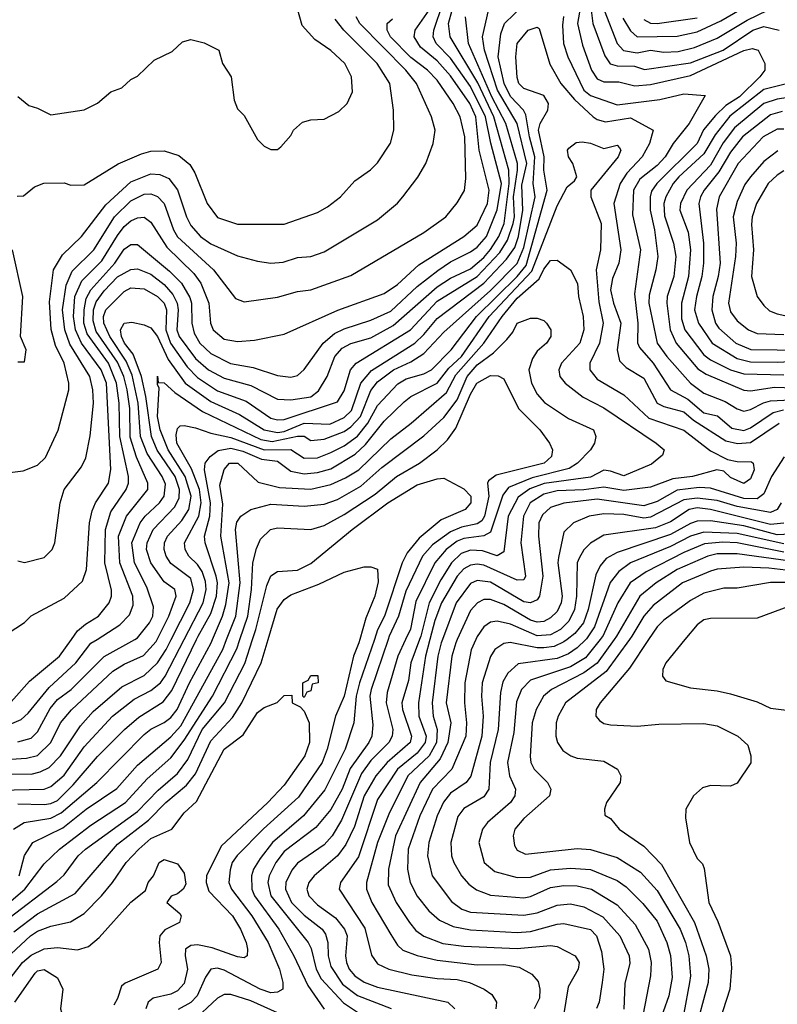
# Model space of a CAD drawing. Header units: inches. Extents: x 1793389 to 1900389, y 320802 to 470796.
# Tile 652 of 656: x 1853496 to 1855771, y 438904 to 441862. Entities that reach past the tile are written whole.
import ezdxf

# ---------------------------------------------------------------- set-up
doc = ezdxf.new("R2010")
doc.units = ezdxf.units.IN
doc.header["$MEASUREMENT"] = 0
doc.layers.add('B8453', color=7, linetype='Continuous')
doc.layers.add('B8454', color=7, linetype='Continuous')

msp = doc.modelspace()

# ---------------------------------------------------------------- linework, layer by layer
at = {"layer": 'B8453', "color": 2}
for points, elevation in [([(1853390, 439635.8), (1853516.3, 439643.7), (1853550, 439651.7), (1853589.7, 439690), (1853618.9, 439750), (1853651.6, 439788.4), (1853775.7, 439904.3), (1853810, 439925.7), (1853867.9, 439952.1), (1853905.9, 439994.1), (1853908.9, 440000)], 358), ([(1853393.7, 439150), (1853511.1, 439250), (1853570, 439326), (1853615.6, 439370), (1853710, 439442.6), (1853813.3, 439510), (1853878.7, 439581.3), (1853950, 439644.9), (1853990, 439697.4), (1854075.3, 439830), (1854147.7, 439972.3), (1854157, 440000)], 334), ([(1853433.1, 439546.9), (1853569.8, 439550.2), (1853590, 439558), (1853630, 439592), (1853690, 439677), (1853775.1, 439770), (1853839.6, 439820.4), (1853890, 439846.3), (1853918.9, 439870), (1853933.1, 439890), (1853990, 440000)], 350), ([(1853450, 439152.9), (1853607.5, 439272.5), (1853630, 439293), (1853671.8, 439350), (1853694, 439370), (1853850, 439483.6), (1853912.2, 439547.8), (1853970, 439597), (1854000.8, 439639.2), (1854044.1, 439730), (1854111.1, 439810), (1854172.1, 439927.9), (1854195.5, 440000)], 330), ([(1853450, 439596.5), (1853530, 439595.2), (1853557.8, 439602.2), (1853584.1, 439615.9), (1853618.9, 439650), (1853679, 439741), (1853716.8, 439783.2), (1853802.7, 439857.3), (1853870, 439891.8), (1853910, 439930.3), (1853935.5, 439970), (1853950.9, 440000)], 354), ([(1853470, 439812.7), (1853525.6, 439874.4), (1853615.1, 439950), (1853651.2, 440000)], 370), ([(1853472.3, 439747.7), (1853500.7, 439759.3), (1853521.8, 439778.2), (1853584.1, 439855.9), (1853664.2, 439930), (1853710, 439988.4), (1853728.2, 440000)], 366), ([(1853477, 439430), (1853509.8, 439450.2), (1853590, 439462.8), (1853620.9, 439479.1), (1853727.8, 439570), (1853870, 439714.4), (1853890, 439730.3), (1853930, 439750.3), (1853950, 439765.7), (1853968.4, 439790), (1854005.6, 439870), (1854070.9, 439990), (1854075.2, 440000)], 342), ([(1853478.1, 439121.8), (1853550, 439175.6), (1853662.9, 439237.1), (1853790, 439385.3), (1853882.4, 439457.6), (1853934.7, 439510), (1853997.3, 439562.7), (1854023.6, 439596.4), (1854070, 439695.8), (1854134.6, 439765.4), (1854163.5, 439810), (1854221.1, 439930), (1854241.8, 440000)], 326), ([(1853490, 439506.3), (1853570, 439503.9), (1853590, 439506.9), (1853610, 439516.5), (1853657.1, 439562.9), (1853730, 439648.4), (1853810.8, 439729.2), (1853853.4, 439766.6), (1853927, 439813), (1853953.3, 439846.7), (1854027.2, 440000)], 346), ([(1853490, 439692.9), (1853530, 439703.1), (1853550, 439723), (1853587.6, 439792.4), (1853610, 439819.5), (1853650.7, 439849.3), (1853750, 439948.8), (1853841.3, 440000)], 362), ([(1853494.8, 439290), (1853510, 439350.8), (1853535.1, 439390), (1853625.8, 439434.2), (1853695.6, 439490), (1853787.9, 439552.1), (1853850, 439622), (1853950, 439707.4), (1853979.7, 439740.3), (1854105.6, 439970), (1854117.3, 440000)], 338), ([(1854517.4, 440000), (1854514.6, 439990), (1854498, 439950), (1854470.2, 439829.8), (1854444.2, 439770), (1854419, 439670), (1854404, 439630), (1854333.6, 439526.4), (1854228.6, 439431.4), (1854149.1, 439350.9), (1854134.4, 439330), (1854128.1, 439308.1), (1854124.4, 439270), (1854132.2, 439250), (1854192.9, 439170), (1854242.6, 439090), (1854276, 439010), (1854286, 438970), (1854286, 438950), (1854270, 438940.9), (1854250, 438938.7), (1854218, 438950), (1854110, 439006.6), (1854090, 439012.8), (1854070, 439009.4), (1854054, 438986), (1854028.9, 438930), (1854010, 438909.7), (1853972, 438888)], 326), ([(1854560.9, 440000), (1854516.2, 439870), (1854506.7, 439830), (1854499.5, 439750), (1854473.1, 439670), (1854411.9, 439548.1), (1854348.7, 439470), (1854254.9, 439390), (1854217.8, 439342.2), (1854198, 439310), (1854191.7, 439290), (1854192.9, 439250), (1854200.9, 439230), (1854274, 439130), (1854318.7, 439050), (1854360.8, 438960.8), (1854410.4, 438889.6)], 330), ([(1854602.4, 440000), (1854551.5, 439850), (1854546.9, 439830), (1854556.7, 439743.3), (1854553.4, 439710), (1854544.2, 439690), (1854488, 439612), (1854463.9, 439550), (1854430, 439489.6), (1854384.9, 439435.1), (1854290, 439363), (1854264.9, 439330), (1854245.2, 439290), (1854240.8, 439270), (1854250.2, 439230), (1854362, 439090), (1854371.2, 439071.2), (1854386.7, 439010), (1854400.9, 438980.9), (1854468.6, 438908.6), (1854525.5, 438870)], 334), ([(1854654.7, 440000), (1854631.4, 439950), (1854599.2, 439840.8), (1854596.5, 439810), (1854616.9, 439730), (1854614.9, 439710), (1854604.2, 439690), (1854550, 439636.4), (1854522.5, 439597.5), (1854462.7, 439457.3), (1854434.6, 439410), (1854410, 439383.5), (1854330, 439327.6), (1854313.3, 439306.7), (1854294.9, 439270), (1854294.6, 439250), (1854311.7, 439210), (1854350, 439171.7), (1854404.4, 439130), (1854414.5, 439114.5), (1854421.7, 439090), (1854422.4, 439050), (1854430, 439017.3), (1854465, 438965), (1854510, 438930.2), (1854611.2, 438891.2)], 338), ([(1854696.7, 440000), (1854670.2, 439930), (1854663.6, 439876.4), (1854643.6, 439810), (1854645.2, 439790), (1854672.7, 439710), (1854668.8, 439690), (1854599.6, 439630), (1854564.9, 439590), (1854530.2, 439529.8), (1854501.7, 439438.3), (1854475.6, 439384.4), (1854450.2, 439349.8), (1854380.5, 439290), (1854363.8, 439270), (1854358.4, 439250), (1854363.8, 439230), (1854390, 439202.4), (1854443.8, 439163.8), (1854471.8, 439130), (1854479.5, 439110), (1854474, 439050), (1854477, 439030), (1854485.3, 439010), (1854502.4, 438990), (1854530, 438970.3), (1854570, 438956), (1854782, 438910), (1854802.8, 438890)], 342), ([(1854728, 440000), (1854714.7, 439950), (1854693.6, 439810), (1854694.4, 439770), (1854716.5, 439710), (1854713.8, 439690), (1854690, 439658.7), (1854630.2, 439610), (1854570, 439519.6), (1854513.4, 439346.6), (1854459.3, 439270), (1854455.5, 439250), (1854532.3, 439132.3), (1854552.1, 439052.1), (1854570, 439025.5), (1854604.7, 439010), (1854673, 438993), (1854750, 438981.1), (1854810, 438978.9), (1854846.8, 438970), (1854891, 438950), (1854914, 438934), (1854927.7, 438910), (1854925.5, 438890)], 346), ([(1854765.1, 440000), (1854761.3, 439990), (1854751.3, 439950), (1854734.2, 439810), (1854738, 439770), (1854749.3, 439729.3), (1854747.1, 439690), (1854725.2, 439650), (1854661.5, 439590), (1854604.5, 439475.5), (1854570.2, 439390), (1854537, 439270), (1854537, 439250), (1854553.7, 439210), (1854610, 439114), (1854630, 439082), (1854646.8, 439066.8), (1854690, 439050.3), (1854750, 439036.9), (1854870, 439023.1), (1854950, 439023.7), (1854995.8, 439015.8), (1855034.2, 438994.2), (1855052.4, 438972.4), (1855058, 438950), (1855057.1, 438922.9), (1855040.7, 438890)], 350), ([(1854810.1, 440000), (1854805.5, 439990), (1854794, 439950), (1854776.9, 439810), (1854790.2, 439750), (1854781.6, 439690), (1854758.5, 439641.5), (1854698.5, 439570), (1854624.9, 439410), (1854603.1, 439310), (1854602.5, 439262.5), (1854626.4, 439210), (1854666.4, 439150), (1854685.5, 439125.5), (1854710, 439108.5), (1854767, 439087), (1854830, 439078.3), (1854990, 439071.4), (1855090, 439081.1), (1855110, 439078), (1855164, 439050), (1855175.5, 439030), (1855173, 439010), (1855143.4, 438956.6), (1855128.7, 438870)], 354), ([(1854865.7, 440000), (1854851.5, 439968.5), (1854832.7, 439870), (1854831.6, 439810), (1854837.7, 439750), (1854835.2, 439710), (1854793.4, 439610), (1854736, 439550), (1854697.7, 439470), (1854662.7, 439370), (1854660.3, 439310), (1854668.7, 439270), (1854689.2, 439229.2), (1854724.5, 439184.5), (1854756.5, 439156.5), (1854797.3, 439137.3), (1854850, 439127.7), (1854990, 439120.2), (1855030, 439123.2), (1855110, 439144.9), (1855130, 439146.4), (1855210, 439128.4), (1855228.4, 439110), (1855243.1, 439063.1), (1855250.3, 439010), (1855244.9, 438970), (1855235.5, 438910), (1855228.1, 438891.9)], 358), ([(1855139.5, 440000), (1855130, 439992.8), (1855100.7, 439979.3), (1855070, 439974.4), (1855050, 439974.6), (1854968.9, 439991.1), (1854950, 439987.6), (1854923, 439970), (1854910, 439949), (1854884.9, 439870), (1854882.3, 439830), (1854887.7, 439770), (1854883.2, 439710), (1854850.2, 439589.8), (1854837.1, 439570), (1854790, 439538), (1854768.4, 439511.6), (1854749.3, 439470.7), (1854724.2, 439390), (1854720.3, 439350), (1854734.4, 439290), (1854792.7, 439212.7), (1854824, 439190), (1854850, 439181.1), (1855010, 439171.6), (1855050, 439178.9), (1855110, 439202.3), (1855150, 439206), (1855190, 439197), (1855246.5, 439166.5), (1855298.4, 439110), (1855326.4, 439050), (1855328.1, 439028.1), (1855313.3, 438966.7), (1855310.3, 438889.7)], 362), ([(1855195.7, 440000), (1855170, 439975.1), (1855143.5, 439956.5), (1855110, 439942.8), (1854992.7, 439927.3), (1854961.3, 439898.7), (1854947.1, 439872.9), (1854939.4, 439840.6), (1854932.6, 439730), (1854909, 439630), (1854904.9, 439550), (1854890, 439527), (1854830, 439491.8), (1854811.8, 439468.2), (1854790.4, 439390), (1854792.7, 439350), (1854799.3, 439330), (1854823, 439290), (1854844.8, 439264.8), (1854867.6, 439247.6), (1854910, 439231.8), (1855010, 439223.6), (1855030, 439227.4), (1855090, 439254.6), (1855130, 439260.9), (1855170, 439260.2), (1855213.4, 439250), (1855290, 439202.4), (1855343.9, 439143.9), (1855384.2, 439070), (1855392, 439030), (1855390.4, 438990), (1855367.4, 438870)], 366), ([(1855238.8, 440000), (1855195.1, 439944.9), (1855150, 439917.8), (1855030, 439878), (1855002.4, 439850), (1854987.8, 439812.2), (1854979.4, 439720.6), (1854960.9, 439630), (1854967, 439590), (1854984.4, 439550), (1854982.4, 439530), (1854970.2, 439509.8), (1854900.7, 439450), (1854885.5, 439430), (1854874.9, 439390), (1854890.4, 439330.4), (1854923.1, 439303.1), (1854990, 439285.3), (1855030, 439286), (1855090, 439307.6), (1855150, 439312.9), (1855210, 439308.9), (1855290, 439275.8), (1855316.7, 439256.7), (1855367, 439207), (1855410, 439153.4), (1855439.5, 439090), (1855450.2, 439050.2), (1855455.1, 438984.9), (1855445.3, 438930), (1855394.4, 438785.6)], 370), ([(1855281, 440000), (1855230, 439928.5), (1855190, 439899.3), (1855093, 439850), (1855068.4, 439830), (1855046.7, 439790), (1855034.9, 439750), (1855028.6, 439648.6), (1855030.4, 439630), (1855040.5, 439610), (1855080.7, 439570), (1855090.8, 439550), (1855087.3, 439530), (1855010, 439462), (1854983, 439430), (1854978, 439410), (1854981.3, 439381.3), (1854990, 439367.3), (1855014.9, 439354.9), (1855170, 439372.2), (1855210, 439368.7), (1855290, 439344.9), (1855360.5, 439300.5), (1855410, 439246), (1855479, 439130), (1855495.2, 439090), (1855504.9, 439050), (1855510.3, 438990), (1855507.6, 438970), (1855490, 438877.2)], 374), ([(1855327, 440000), (1855256.7, 439903.3), (1855134.9, 439810), (1855112.4, 439770), (1855106.4, 439750), (1855106, 439710), (1855110.7, 439690), (1855126.9, 439666.9), (1855151.3, 439650), (1855170, 439643), (1855250, 439634), (1855291.3, 439610), (1855301, 439590), (1855298.8, 439570), (1855258, 439510), (1855252, 439490), (1855252.7, 439472.7), (1855270, 439462), (1855296, 439430), (1855370, 439379.1), (1855423.6, 439323.6), (1855522.3, 439150), (1855556.9, 439050), (1855564.9, 439010), (1855563.1, 438970), (1855522.4, 438817.6)], 378), ([(1855384.4, 440000), (1855326.7, 439913.3), (1855239.1, 439810), (1855226.8, 439790), (1855226, 439770), (1855236.8, 439756.8), (1855250, 439747.3), (1855270, 439744), (1855350, 439739.1), (1855414.8, 439745.2), (1855550, 439747.3), (1855590, 439740.7), (1855652, 439710), (1855682, 439682), (1855691.3, 439650), (1855690.9, 439629.1), (1855650, 439568.7), (1855630, 439559), (1855570, 439560.9), (1855546, 439554), (1855518.8, 439530), (1855496, 439490), (1855495.3, 439464.7), (1855507.3, 439390), (1855530, 439342), (1855546, 439326), (1855551.6, 439311.6), (1855565.5, 439210), (1855592.5, 439152.5), (1855630.8, 439050), (1855633.7, 439013.7), (1855628.2, 438950), (1855574.8, 438785.2)], 382), ([(1855493.7, 440000), (1855436, 439930), (1855427.3, 439910), (1855426, 439890), (1855436, 439876), (1855510, 439854.8), (1855590, 439845.5), (1855630, 439836.3), (1855710, 439813), (1855750, 439793.4), (1855806.2, 439786.2)], 386), ([(1853470, 439056), (1853528, 439110), (1853550, 439123.6), (1853590, 439138.9), (1853648.3, 439151.7), (1853690, 439177.1), (1853741.6, 439230), (1853775.1, 439270), (1853815.6, 439330), (1853853.6, 439370), (1853890, 439402), (1853953.2, 439430), (1853990, 439478.8), (1854027, 439513), (1854109.7, 439670), (1854166.7, 439713.3), (1854210, 439780.7), (1854230, 439796), (1854268.9, 439811.1), (1854290, 439832), (1854312.7, 439832.7), (1854314, 439810), (1854338, 439798), (1854350, 439784.7), (1854365.5, 439750), (1854366, 439690), (1854352.4, 439650), (1854290, 439562), (1854241.6, 439510), (1854100.8, 439379.2), (1854056.5, 439290), (1854056, 439270), (1854064.3, 439244.3), (1854134.9, 439170), (1854159.5, 439130), (1854175.8, 439090), (1854180.5, 439070), (1854178.8, 439050), (1854170, 439043.7), (1854150, 439046.3), (1854073.9, 439073.9), (1854030, 439083), (1854010, 439080.7), (1853994, 439070), (1853992.7, 439050), (1853999.5, 439010), (1853990, 438966.6), (1853970, 438944.2), (1853950, 438934.7), (1853897.3, 438922.7), (1853882, 438910), (1853874.9, 438890)], 322), ([(1853450, 438959.3), (1853504.7, 439030), (1853530, 439051.8), (1853570, 439070.3), (1853610, 439074.9), (1853670, 439067.7), (1853702.7, 439077.3), (1853734.9, 439105.1), (1853830, 439211), (1853874, 439246), (1853882, 439270), (1853898, 439290), (1853915.3, 439330), (1853930, 439338.8), (1853970, 439326), (1853990, 439298), (1853994.7, 439265.3), (1853986.8, 439250), (1853970, 439236), (1853950.9, 439229.1), (1853938, 439210), (1853976.7, 439176.7), (1853980.7, 439170), (1853976, 439150), (1853932.2, 439127.8), (1853917.3, 439110), (1853914.9, 439090), (1853920.5, 439030), (1853910.7, 439010), (1853812.5, 438967.5), (1853801.6, 438958.4), (1853790, 438922), (1853778.4, 438901.6)], 318), ([(1853481.3, 438910), (1853542.4, 438997.6), (1853550, 439004.9), (1853570, 439008.4), (1853610, 438983.8), (1853625.7, 438950), (1853618.4, 438890), (1853637, 438830), (1853667, 438770), (1853667.7, 438730), (1853658.8, 438710), (1853630, 438685.2), (1853617.6, 438642.4), (1853594.9, 438590), (1853574.9, 438490), (1853530, 438362), (1853490, 438298.5)], 314), ([(1854290, 438869.8), (1854190, 438914.8), (1854130, 438933.3), (1854110, 438933.6), (1854090, 438922.9), (1854013.4, 438850)], 330)]:
    msp.add_lwpolyline(points, dxfattribs=dict(at, elevation=elevation))
at = {"layer": 'B8453', "color": 2, "elevation": 322}
msp.add_lwpolyline([(1854350, 439826), (1854346, 439830), (1854346, 439870), (1854362, 439878), (1854370, 439892), (1854391.6, 439891.6), (1854392, 439870), (1854374, 439866), (1854370, 439846), (1854358, 439842)], close=True, dxfattribs=at)
at = {"layer": 'B8454', "color": 2}
for points, elevation in [([(1853490, 441631.3), (1853523.5, 441603.5), (1853550, 441596), (1853590, 441576), (1853690, 441591), (1853729.3, 441610.7), (1853770, 441644.7), (1853803.1, 441656.9), (1853830, 441682), (1853850, 441692), (1853900.2, 441739.8), (1853953.6, 441766.4), (1853984.7, 441795.3), (1854010, 441802), (1854050, 441792), (1854094, 441770), (1854104.7, 441730), (1854131.3, 441690), (1854139.6, 441619.6), (1854150, 441594), (1854170, 441574), (1854210, 441502), (1854230, 441482), (1854250, 441472), (1854270, 441472), (1854280.4, 441479.6), (1854310, 441514), (1854318, 441530), (1854345.6, 441554.4), (1854370, 441561), (1854410, 441562.8), (1854454.2, 441585.8), (1854479, 441610), (1854495.1, 441644.9), (1854492.7, 441690), (1854472.7, 441730), (1854430, 441769.3), (1854382, 441802), (1854344.1, 441844.1), (1854309.4, 441970)], 390), ([(1855191.6, 441970), (1855171.4, 441850), (1855185.7, 441785.7), (1855213.4, 441710), (1855230, 441684.4), (1855250, 441674.6), (1855294.6, 441674.6), (1855342.8, 441662.8), (1855390, 441667.1), (1855510, 441694.2), (1855670, 441768.8), (1855695.1, 441775.1), (1855713.4, 441770), (1855733.4, 441730), (1855733, 441710), (1855718.4, 441690), (1855657.3, 441630), (1855616.5, 441603.5), (1855585.6, 441574.4), (1855549.4, 441530.6), (1855530, 441489.7), (1855408.8, 441370), (1855393.3, 441346.7), (1855388.9, 441330), (1855389, 441290), (1855401.8, 441230), (1855411.7, 441150), (1855406, 441110), (1855386, 441034), (1855385.2, 441010), (1855410.3, 440890), (1855438.7, 440850), (1855510.4, 440770), (1855550, 440740.3), (1855614.5, 440714.5), (1855650, 440692.7), (1855670, 440686), (1855690, 440690.3), (1855729.1, 440710.9), (1855750, 440716.9), (1855850, 440722.1)], 358), ([(1853651.2, 440000), (1853670, 440026), (1853693.6, 440046.4), (1853732.3, 440070), (1853764.5, 440110), (1853771.8, 440130), (1853771.5, 440148.5), (1853752.1, 440230), (1853754, 440330), (1853770, 440383), (1853815.8, 440450), (1853822.6, 440470), (1853822.3, 440490), (1853797, 440610), (1853795.2, 440710), (1853787, 440770), (1853762.6, 440830), (1853698.3, 440918.3), (1853689.1, 440950), (1853689.8, 440989.8), (1853695.9, 441024.1), (1853709.9, 441050.1), (1853782, 441130), (1853810, 441172.2), (1853830, 441186.4), (1853850, 441186.4), (1853946.3, 441106.3), (1853981.7, 441070), (1854007.1, 441027.1), (1854011.5, 441010), (1854012.7, 440950), (1854020.4, 440920.4), (1854037.4, 440890), (1854070, 440858.9), (1854129.2, 440829.2), (1854197.3, 440817.3), (1854270, 440792.7), (1854310, 440788.2), (1854330, 440793.4), (1854350, 440810.6), (1854407.6, 440890), (1854441.4, 440918.6), (1854470, 440933.1), (1854550, 440958.9), (1854610, 440986.5), (1854690, 441060.3), (1854751.3, 441108.7), (1854790, 441134.3), (1854850, 441164.6), (1854870, 441178.9), (1854897.2, 441210), (1854930, 441290.4), (1854942.9, 441370), (1854910.5, 441490.5), (1854894.7, 441570), (1854850, 441660.9), (1854790, 441745.7), (1854746.9, 441790), (1854737.3, 441810), (1854739.8, 441830), (1854766.3, 441910)], 370), ([(1853908.9, 440000), (1853944.2, 440070), (1853966.3, 440130), (1853962, 440150), (1853930, 440173.6), (1853889.8, 440230), (1853876.8, 440270), (1853878.5, 440290), (1853896.9, 440330), (1853961.8, 440398.2), (1853974.4, 440425.6), (1853975.9, 440450), (1853962.9, 440490), (1853908.8, 440568.8), (1853891.4, 440610), (1853875, 440730), (1853861.6, 440790), (1853837.1, 440857.1), (1853811, 440890), (1853802, 440910), (1853798.9, 440930), (1853809.8, 440950.2), (1853833.1, 440953.1), (1853870, 440945.3), (1853890, 440935.8), (1853910, 440910.4), (1853941.4, 440841.4), (1853992.9, 440770), (1854070, 440714.7), (1854155.9, 440675.9), (1854230, 440629.3), (1854270, 440622), (1854290, 440625), (1854350, 440649.3), (1854426.8, 440646.8), (1854470, 440667.1), (1854492.3, 440687.7), (1854520.7, 440770), (1854552.5, 440807.5), (1854682, 440890), (1854710, 440916), (1854750, 440964.2), (1854889.4, 441070.6), (1854958.1, 441141.9), (1854982.3, 441177.7), (1854993.6, 441210), (1855006.6, 441290), (1855004.2, 441364.2), (1855019.2, 441430), (1854990, 441549.5), (1854931.2, 441650), (1854891.9, 441770), (1854885.3, 441810), (1854908.8, 441911.2)], 358), ([(1855306.8, 441866.8), (1855330, 441828.2), (1855350, 441810.3), (1855470, 441812.6), (1855530, 441825.2), (1855601.7, 441858.3), (1855727.2, 441932.8)], 370), ([(1853431.5, 440000), (1853510, 440051), (1853530, 440070.8), (1853630, 440124), (1853685.1, 440174.9), (1853696.9, 440210), (1853706, 440350), (1853713.6, 440386.4), (1853723.6, 440410), (1853762.4, 440470), (1853769.7, 440510.3), (1853756.5, 440770), (1853740.7, 440810), (1853682, 440890), (1853663.4, 440930), (1853657.8, 440970), (1853662, 441030), (1853683.1, 441076.9), (1853743.1, 441136.9), (1853790, 441213.7), (1853810, 441240.3), (1853830, 441258), (1853850, 441266.7), (1853870, 441268.2), (1853890, 441253.4), (1853938, 441178), (1854019.1, 441099.1), (1854040.3, 441070), (1854063.6, 441010), (1854068.8, 440950), (1854077.1, 440930), (1854110, 440902.4), (1854150, 440894.9), (1854201.2, 440898.8), (1854290, 440917.3), (1854451, 440989), (1854590, 441039.5), (1854630, 441066.7), (1854694.6, 441125.4), (1854829.6, 441210), (1854870, 441244.4), (1854900.4, 441310), (1854905.4, 441350), (1854876.1, 441470), (1854865.5, 441570), (1854847.8, 441610), (1854790, 441693.5), (1854750, 441738.5), (1854699.4, 441779.4), (1854680.5, 441810), (1854683.6, 441830), (1854725.6, 441890)], 374), ([(1853728.2, 440000), (1853796.4, 440043.6), (1853826.2, 440073.8), (1853836.8, 440103.2), (1853836, 440130), (1853796.4, 440230), (1853792.9, 440310), (1853816.4, 440370), (1853880.5, 440450), (1853881.1, 440470), (1853847.2, 440547.2), (1853827.3, 440607.3), (1853826.6, 440693.4), (1853819.2, 440750), (1853808.5, 440790), (1853790, 440833.3), (1853725.3, 440925.3), (1853717, 440957), (1853718.1, 440990), (1853725.5, 441014.5), (1853750, 441047.7), (1853790, 441089.1), (1853830, 441111.7), (1853850, 441113.1), (1853890, 441097.3), (1853930, 441066.3), (1853955.9, 441035.9), (1853968.4, 441010), (1853971.9, 440990), (1853967.6, 440930), (1853974.9, 440910), (1854024.4, 440844.4), (1854063.1, 440810), (1854110, 440785.2), (1854190, 440762.6), (1854270, 440722), (1854310, 440720.3), (1854370, 440729), (1854393.2, 440746.8), (1854418.9, 440790), (1854442.6, 440850), (1854464.8, 440875.2), (1854490, 440888.9), (1854550, 440906.3), (1854617, 440943), (1854750, 441059.1), (1854790, 441085.8), (1854850, 441113.6), (1854890, 441147.2), (1854910, 441171.5), (1854934.6, 441210), (1854951.2, 441250), (1854965.4, 441370), (1854964.9, 441410), (1854919.6, 441570), (1854872.1, 441672.1), (1854788.4, 441810), (1854783.1, 441850), (1854794.8, 441890)], 366), ([(1853950.9, 440000), (1854007.4, 440110), (1854017.8, 440150), (1854010, 440182.9), (1853950, 440227.8), (1853935.8, 440250), (1853929.7, 440270), (1853931.1, 440290), (1853939.7, 440310), (1853982.7, 440357.3), (1854003.5, 440390), (1854010.6, 440430), (1853993.3, 440490), (1853941.4, 440570), (1853917.7, 440630), (1853909.8, 440670.2), (1853914.6, 440754.6), (1853910, 440766), (1853910, 440791), (1853911.6, 440771.6), (1853930, 440770.8), (1853961.4, 440741.4), (1854045.2, 440685.2), (1854220.2, 440600.2), (1854254.4, 440594.4), (1854330.2, 440610.2), (1854350, 440610.2), (1854370, 440597.6), (1854410, 440601.3), (1854470, 440624.9), (1854490, 440638.5), (1854519, 440670), (1854550, 440748.2), (1854570, 440774.3), (1854618.7, 440810), (1854670, 440833.8), (1854710, 440859.5), (1854770, 440922.6), (1854910, 441048.1), (1854990, 441129.1), (1855010, 441177.1), (1855044.1, 441330), (1855037.6, 441370), (1855042.8, 441450), (1855026.5, 441510), (1855015.9, 441575.9), (1855008.3, 441590), (1854970, 441631.1), (1854950.7, 441670), (1854932.8, 441750), (1854940.4, 441819.6), (1854951.8, 441850), (1855010, 441906)], 354), ([(1855211.9, 441890), (1855216.9, 441850), (1855252.9, 441752.9), (1855269.3, 441729.3), (1855290, 441722.8), (1855342, 441722), (1855371.8, 441711.8), (1855510, 441732.1), (1855608, 441770), (1855696.9, 441830), (1855730, 441841.3), (1855776, 441830)], 362), ([(1855251.4, 441890), (1855290.2, 441790.2), (1855309.3, 441769.3), (1855350, 441762.6), (1855390, 441770.2), (1855430, 441764), (1855473.4, 441766.6), (1855522.2, 441777.8), (1855590, 441806.5), (1855679.9, 441860.1), (1855742.9, 441890)], 366), ([(1853450, 440499.1), (1853506.4, 440506.4), (1853550, 440524), (1853573.1, 440546.9), (1853611.5, 440628.5), (1853643.7, 440750), (1853643.7, 440770), (1853629.6, 440830), (1853603.5, 440883.5), (1853590.8, 440930.8), (1853585.6, 441014.4), (1853598, 441110), (1853624.6, 441155.4), (1853682, 441210), (1853754.3, 441305.7), (1853830, 441374.3), (1853890, 441398.3), (1853916.5, 441396.5), (1853944.2, 441384.2), (1853970.2, 441350.2), (1853997, 441270), (1854010, 441244), (1854039.3, 441210), (1854070, 441188.7), (1854150, 441152.7), (1854210, 441136.3), (1854250, 441130.5), (1854286.8, 441133.2), (1854330, 441147.7), (1854370, 441150.6), (1854410, 441164.9), (1854570, 441260.7), (1854630, 441310.7), (1854646.6, 441330), (1854691.4, 441388.6), (1854716, 441430), (1854738, 441490), (1854743.7, 441530), (1854732.3, 441570), (1854687.8, 441670), (1854655.4, 441710), (1854517.4, 441850), (1854506.3, 441870)], 382), ([(1853488.4, 441331.6), (1853507.3, 441332.7), (1853540.2, 441359.8), (1853568.9, 441371.1), (1853630, 441371.3), (1853650, 441364.7), (1853690, 441366), (1853791.7, 441428.3), (1853861.7, 441458.3), (1853890, 441466.4), (1853930, 441468.2), (1853974.2, 441454.2), (1854006.9, 441426.9), (1854021.7, 441401.7), (1854059.1, 441310), (1854090, 441267.7), (1854150, 441247.7), (1854290, 441247.7), (1854390, 441282.8), (1854420.1, 441299.9), (1854459, 441330), (1854502.5, 441377.5), (1854549.3, 441410.7), (1854570, 441431.3), (1854609.4, 441490.6), (1854619.3, 441530), (1854618, 441590), (1854607, 441670), (1854569.6, 441730), (1854469.6, 441830), (1854443.5, 441863.5)], 386), ([(1853490, 440236), (1853510, 440231.3), (1853570, 440246), (1853594, 440270), (1853601.2, 440290), (1853618, 440410), (1853629.3, 440450), (1853681.5, 440518.5), (1853694.2, 440545.8), (1853707.9, 440612.1), (1853717.3, 440710), (1853716, 440750), (1853707.1, 440790), (1853646.6, 440886.6), (1853631.4, 440930), (1853624.6, 440990), (1853635.3, 441064.7), (1853653.8, 441106.2), (1853718.3, 441170), (1853781, 441270), (1853830, 441317.4), (1853870, 441338), (1853890, 441338.7), (1853910.2, 441330.2), (1853930.3, 441310), (1853957.7, 441230), (1853969.4, 441209.4), (1854078.4, 441110), (1854144.1, 441024.1), (1854170, 441014), (1854270, 441028), (1854330, 441045.5), (1854370, 441050.5), (1854490, 441093.4), (1854710, 441222.8), (1854775.3, 441270), (1854810, 441311.3), (1854831.6, 441348.4), (1854835.3, 441384.7), (1854832.3, 441510), (1854818.9, 441570), (1854798, 441610), (1854750, 441680.5), (1854720.5, 441710), (1854670, 441748.4), (1854609.7, 441810), (1854599.7, 441830), (1854599.5, 441850), (1854615.6, 441864.4)], 378), ([(1853841.3, 440000), (1853850, 440004.9), (1853886.3, 440050), (1853895.4, 440070), (1853898, 440098), (1853877.3, 440157.3), (1853840.4, 440230), (1853832.9, 440290), (1853857.7, 440350), (1853872.8, 440370), (1853915.8, 440410), (1853929.7, 440430), (1853933.4, 440466.6), (1853923.9, 440490), (1853878.8, 440558.8), (1853858.5, 440610), (1853851.8, 440710), (1853833.7, 440793.7), (1853816.2, 440836.2), (1853766.6, 440910), (1853749, 440950), (1853748.1, 440970), (1853755.1, 440990), (1853810, 441044.9), (1853830, 441055.8), (1853870, 441053.7), (1853910, 441030.3), (1853930, 441010.3), (1853936.9, 440990), (1853935.3, 440930), (1853948.7, 440890), (1853998.8, 440818.8), (1854030, 440786.7), (1854090, 440747.1), (1854175.9, 440715.9), (1854250, 440665.2), (1854270, 440659.6), (1854290, 440660.7), (1854450, 440713.4), (1854470, 440746.8), (1854489.6, 440810), (1854506, 440830), (1854669.7, 440930), (1854750, 441015.8), (1854870, 441090.2), (1854937.3, 441162.7), (1854960.6, 441199.4), (1854977.5, 441250), (1854981.4, 441270), (1854978.3, 441330), (1854991.2, 441410), (1854990.6, 441430), (1854955.4, 441550), (1854914.2, 441630), (1854843.8, 441790), (1854835.1, 441870)], 362), ([(1855128.4, 441871.6), (1855125.5, 441845.5), (1855128.9, 441790), (1855141.5, 441750), (1855190.3, 441650), (1855210, 441634), (1855290, 441606), (1855418, 441622), (1855490, 441638.7), (1855554, 441634), (1855506.4, 441550), (1855458.4, 441490), (1855433.7, 441450), (1855410, 441423.5), (1855357.7, 441382.3), (1855339, 441350), (1855335.8, 441275.8), (1855359.6, 441170), (1855341.7, 441038.3), (1855352.4, 440950), (1855351.5, 440891.5), (1855356.7, 440876.7), (1855398.3, 440830), (1855450.2, 440750.2), (1855502.3, 440722.3), (1855550, 440680.7), (1855591.7, 440671.7), (1855634.8, 440634.8), (1855670, 440628.2), (1855690, 440636.1), (1855758.4, 440681.6), (1855789.9, 440690.1)], 354), ([(1855370, 441862.4), (1855390, 441851.7), (1855410, 441850.2), (1855530, 441866.9)], 374), ([(1853990, 440000), (1854047, 440110), (1854055.9, 440150), (1854054.1, 440174.1), (1854043.9, 440203.9), (1854030, 440224.7), (1854003.6, 440250), (1853993.3, 440270), (1853991.3, 440290), (1854033.5, 440370), (1854041.3, 440410), (1854035.9, 440450), (1854012.4, 440512.4), (1853967.7, 440590), (1853965.6, 440614.4), (1853970, 440634), (1853978, 440642), (1853990, 440642.8), (1854024.1, 440635.9), (1854070, 440619.3), (1854130, 440606.7), (1854230, 440569.5), (1854310, 440571.1), (1854350, 440544.4), (1854390, 440546), (1854430, 440562), (1854470, 440581.3), (1854510, 440610.2), (1854541.6, 440650), (1854570, 440702.4), (1854631.8, 440768.2), (1854656.8, 440783.2), (1854710, 440798.3), (1854732.8, 440810), (1854791.5, 440870), (1854867.8, 440970), (1854990, 441090.2), (1855016.3, 441123.7), (1855080.3, 441350), (1855069.9, 441409.9), (1855070.8, 441450), (1855054.3, 441530), (1855058.7, 441550), (1855082, 441590), (1855083.5, 441610), (1855070, 441634), (1855010, 441655.1), (1854995.1, 441670), (1854990, 441688), (1854985.6, 441750), (1854989.7, 441790), (1855022.7, 441830), (1855050, 441838.8), (1855055.5, 441835.5), (1855088.3, 441728.3), (1855120.4, 441670), (1855162.1, 441622.1), (1855218, 441570), (1855230, 441562), (1855255.4, 441555.4), (1855330, 441566.5), (1855398, 441530), (1855386.7, 441490), (1855365.3, 441450), (1855319.4, 441400.6), (1855299, 441370), (1855279.6, 441310), (1855301.1, 441170), (1855295.3, 441130), (1855275.8, 441084.2), (1855270.4, 441050), (1855278.9, 441010), (1855300.9, 440950), (1855290.3, 440870), (1855297.3, 440837.3), (1855317.4, 440817.4), (1855370, 440784.9), (1855410.5, 440710), (1855430, 440699.6), (1855490, 440683.6), (1855519.2, 440659.2), (1855616.8, 440596.8), (1855650.9, 440589.1), (1855690, 440591.4), (1855776.2, 440650)], 350), ([(1855802.8, 441670), (1855730, 441651.8), (1855628, 441572), (1855584.4, 441515.6), (1855550, 441458.3), (1855475.2, 441390), (1855458.5, 441370), (1855436.1, 441330), (1855430.2, 441310), (1855432.1, 441272.1), (1855458.9, 441190), (1855466.3, 441150), (1855460.3, 441090), (1855440.3, 441030), (1855439.6, 441010), (1855449.1, 440930), (1855467.6, 440890), (1855532.6, 440812.6), (1855557.3, 440797.3), (1855670, 440748.9), (1855690, 440746.5), (1855762.4, 440757.6), (1855850, 440754.4)], 362), ([(1855810, 441628.7), (1855770, 441623.5), (1855730.2, 441609.8), (1855642.8, 441537.2), (1855608.4, 441491.6), (1855570, 441424.4), (1855498.9, 441350), (1855480.3, 441310), (1855478, 441290), (1855503.4, 441223.4), (1855510.2, 441170), (1855503.8, 441090), (1855482.9, 441010), (1855482.8, 440962.8), (1855493.1, 440930), (1855550, 440854.9), (1855570, 440839.6), (1855630.2, 440810.2), (1855670, 440797.6), (1855790, 440795)], 366), ([(1855785.9, 441585.9), (1855750, 441576.4), (1855666.5, 441510), (1855630, 441463.5), (1855595.6, 441404.4), (1855551.5, 441350), (1855540.2, 441330), (1855535.6, 441310), (1855549.2, 441190), (1855549.1, 441130), (1855544.7, 441090), (1855528, 441030), (1855522.4, 440990), (1855534, 440950), (1855574.9, 440890), (1855650, 440844.2), (1855690, 440833.8), (1855770, 440833), (1855910, 440840.2)], 370), ([(1855790, 441532.8), (1855770, 441532.6), (1855728.5, 441510), (1855653.1, 441430), (1855596.5, 441330), (1855587.8, 441292.2), (1855599, 441130), (1855593.6, 441090), (1855577.3, 441030), (1855574.3, 440990), (1855584.9, 440950), (1855595.1, 440935.1), (1855646.7, 440890), (1855691.3, 440871.3), (1855849.4, 440869.4)], 374), ([(1854027.2, 440000), (1854032, 440010), (1854070, 440078.4), (1854087.3, 440130), (1854089.8, 440169.8), (1854086.3, 440190), (1854052.6, 440290), (1854051, 440310), (1854066.8, 440370), (1854069.2, 440410), (1854051, 440510), (1854052.8, 440530), (1854067.6, 440550), (1854092.2, 440567.8), (1854130, 440574.6), (1854165.7, 440565.7), (1854221.9, 440541.8), (1854270, 440536), (1854310, 440505.3), (1854350, 440497.7), (1854390, 440502), (1854430, 440512.7), (1854503.8, 440556.2), (1854534.7, 440585.3), (1854590, 440655.3), (1854650, 440714), (1854670, 440730.3), (1854750, 440770.3), (1854784.8, 440815.2), (1854822.6, 440850), (1854905.3, 440970), (1855033.5, 441106.5), (1855110, 441302.8), (1855140.2, 441359.8), (1855162, 441378), (1855168.7, 441390), (1855157.2, 441430), (1855143.7, 441450), (1855141.2, 441470), (1855144.5, 441475.5), (1855167.3, 441492.7), (1855185.1, 441494.9), (1855210, 441490.5), (1855250, 441474.8), (1855290, 441484.7), (1855297.3, 441477.3), (1855301, 441470), (1855293, 441450), (1855210.8, 441349.2), (1855210.7, 441330), (1855241.7, 441250), (1855239.5, 441170), (1855227.4, 441110), (1855234.5, 441014.5), (1855247.6, 440950), (1855237.4, 440890), (1855208.2, 440830), (1855208.2, 440810), (1855230, 440781.6), (1855310, 440734.9), (1855384.7, 440664.7), (1855490, 440628.8), (1855570, 440566.4), (1855620.9, 440540.9), (1855650, 440534.4), (1855693.7, 440533.7), (1855698.8, 440530), (1855701.6, 440510), (1855690, 440482.7), (1855670, 440468.2), (1855630, 440487), (1855610, 440506), (1855589.6, 440509.6), (1855516, 440490), (1855457.1, 440482.9), (1855390, 440457.4), (1855310, 440447.9), (1855250, 440457.8), (1855190, 440449.8), (1855110, 440446.3), (1855070, 440436.5), (1855028.9, 440410), (1855009.1, 440370), (1855000.8, 440290), (1855014.4, 440190), (1855010, 440179), (1854990, 440178), (1854890, 440222.8), (1854870, 440226.4), (1854850, 440223.5), (1854830, 440212.6), (1854810, 440189.7), (1854762.6, 440110), (1854743, 440057), (1854728, 440000)], 346), ([(1855772, 441468), (1855730, 441436.2), (1855690.2, 441389.8), (1855673.6, 441366.4), (1855650, 441316), (1855638.3, 441270), (1855647.6, 441190), (1855645.8, 441150), (1855624, 441010), (1855630, 440984), (1855650, 440957.1), (1855684, 440930), (1855710, 440918.7), (1855790, 440916.1)], 378), ([(1855790, 441407.6), (1855770, 441395.1), (1855743.1, 441370), (1855708.8, 441310), (1855695.3, 441270), (1855693.3, 441246.7), (1855699.5, 441170), (1855693.4, 441090), (1855710.8, 441030), (1855730, 441002.8), (1855747.1, 440987.1), (1855770, 440978), (1855825.8, 440965.9)], 382), ([(1853490, 440834), (1853510, 440834), (1853515.3, 440870), (1853498, 440910), (1853505.2, 441030), (1853474, 441170)], 386), ([(1854075.2, 440000), (1854104.8, 440070), (1854114.7, 440105.3), (1854125.3, 440170), (1854100.4, 440310), (1854106.3, 440406.3), (1854096.6, 440463.4), (1854110, 440510.8), (1854126, 440530), (1854150.6, 440530), (1854212.5, 440472.5), (1854276.5, 440456.5), (1854370, 440451.4), (1854430, 440465.2), (1854474.7, 440485.3), (1854514.7, 440510), (1854610, 440603.1), (1854671.8, 440650), (1854777.7, 440742.3), (1854805.4, 440794.6), (1854889.8, 440890), (1854944.8, 440970), (1854990, 441025.2), (1855056.2, 441083.8), (1855070, 441112.7), (1855090, 441138), (1855110, 441139.1), (1855150.3, 441110.3), (1855170.6, 441069.4), (1855174, 441030), (1855188.2, 440970), (1855190.3, 440930), (1855177.6, 440890), (1855122.4, 440830), (1855114.9, 440810), (1855118, 440790), (1855133.4, 440770), (1855187.7, 440727.7), (1855250, 440695.8), (1855407.3, 440590), (1855431, 440570), (1855426.4, 440553.6), (1855393.3, 440526.7), (1855310, 440491.1), (1855270, 440506), (1855250, 440508.2), (1855210, 440487.8), (1855071.3, 440468.7), (1855027.5, 440452.5), (1854992.3, 440427.7), (1854962.4, 440370), (1854950, 440263.7), (1854930, 440251.5), (1854885.9, 440265.9), (1854850, 440268.7), (1854822, 440258), (1854792.7, 440230), (1854760.5, 440179.5), (1854725.2, 440110), (1854700.5, 440010), (1854696.7, 440000)], 342), ([(1854117.3, 440000), (1854144.8, 440070), (1854158.5, 440170), (1854144.2, 440330), (1854148, 440352), (1854159.6, 440370), (1854190, 440390.3), (1854250, 440406.3), (1854350, 440400.3), (1854410, 440406), (1854450, 440420.3), (1854520, 440460), (1854583.8, 440516.2), (1854710, 440612), (1854770, 440667), (1854810, 440720.3), (1854839.3, 440790), (1854870, 440824.9), (1854919, 440861), (1854958.8, 440901.2), (1854977.2, 440922.8), (1854990, 440950.6), (1855030, 440964.7), (1855050, 440964.7), (1855070, 440958), (1855078, 440950), (1855090.7, 440930), (1855090.7, 440910), (1855078, 440890), (1855050, 440866), (1855036, 440844), (1855024.9, 440810), (1855032.4, 440770), (1855050, 440737.3), (1855071.9, 440711.9), (1855143.6, 440663.6), (1855219.1, 440630), (1855225.5, 440610), (1855222, 440590), (1855210.3, 440569.7), (1855170.5, 440530), (1855146.4, 440513.6), (1855034.6, 440485.4), (1854963.8, 440456.2), (1854947, 440433), (1854910, 440322), (1854890, 440311.8), (1854830, 440303.1), (1854810, 440294.8), (1854776.9, 440270), (1854742.7, 440230), (1854685.4, 440114.5), (1854669.1, 440030.9), (1854654.7, 440000)], 338), ([(1854157, 440000), (1854180.7, 440070), (1854191.9, 440150), (1854195.8, 440230), (1854206.7, 440273.3), (1854219.1, 440300.9), (1854249.2, 440330), (1854270, 440335.5), (1854370, 440330.4), (1854410, 440342.4), (1854470, 440374.9), (1854563.4, 440436.6), (1854627.3, 440490), (1854697, 440530), (1854749.5, 440570), (1854780.1, 440599.9), (1854805.5, 440634.5), (1854850, 440737.1), (1854868.7, 440770), (1854910, 440793.4), (1854932.3, 440792.3), (1854950, 440782.8), (1854993.7, 440693.7), (1855058, 440630), (1855087.3, 440590), (1855096.3, 440570), (1855093, 440550), (1855070.6, 440530), (1854926.7, 440493.3), (1854903.9, 440476.1), (1854900.5, 440470), (1854904.4, 440430), (1854892, 440370), (1854883.4, 440356.6), (1854870, 440347.6), (1854823, 440337), (1854790, 440323.8), (1854735.8, 440284.2), (1854705.2, 440250), (1854655.4, 440144.6), (1854633.4, 440070), (1854605.8, 440010), (1854602.4, 440000)], 334), ([(1855791.1, 440548.9), (1855753.7, 440490), (1855730, 440437), (1855710, 440422.7), (1855670, 440423.9), (1855570, 440454.2), (1855536, 440456), (1855470, 440448.9), (1855410, 440414), (1855370, 440401.2), (1855230, 440421.2), (1855130, 440409.7), (1855090, 440396.9), (1855065.4, 440374.6), (1855055.3, 440350), (1855053.4, 440310), (1855067.1, 440190), (1855056.4, 440130), (1855050, 440119.3), (1855030.3, 440109.7), (1855010, 440113.5), (1854910, 440172), (1854870, 440176.9), (1854850, 440167.8), (1854806.5, 440110), (1854765.1, 440000)], 350), ([(1854195.5, 440000), (1854205.3, 440030), (1854238, 440162), (1854250, 440190.7), (1854270, 440203.8), (1854330, 440208.5), (1854370, 440228.2), (1854494, 440330), (1854601.6, 440410), (1854690, 440464.9), (1854750, 440483), (1854770, 440484.9), (1854830, 440452.2), (1854850.2, 440430.2), (1854850.3, 440410), (1854833.4, 440390), (1854761.1, 440358.9), (1854695.3, 440304.7), (1854659.7, 440260.3), (1854644, 440230), (1854591.3, 440070), (1854570.9, 440029.1), (1854560.9, 440000)], 330), ([(1855782.4, 440410), (1855770.4, 440390), (1855750, 440381.5), (1855650, 440399.1), (1855590, 440417.3), (1855530, 440424.9), (1855490, 440419.4), (1855390, 440367.1), (1855370, 440364.6), (1855310, 440375.8), (1855250, 440377.7), (1855206, 440370), (1855158.8, 440350), (1855130, 440322), (1855113.9, 440246.1), (1855111.6, 440230), (1855124.9, 440130), (1855122.3, 440110), (1855110, 440084.2), (1855090, 440065.1), (1855070, 440054), (1855050, 440052.3), (1855030, 440057.6), (1854950, 440104.8), (1854910, 440120.5), (1854890, 440119.7), (1854870.7, 440110), (1854850, 440086.6), (1854810.1, 440000)], 354), ([(1855790.9, 440349.1), (1855750, 440345.6), (1855570.5, 440390.5), (1855530, 440395.2), (1855506.4, 440390), (1855450, 440352.9), (1855405.1, 440334.9), (1855250, 440313.3), (1855210, 440289.5), (1855190.3, 440269.7), (1855175.6, 440244.4), (1855170.3, 440229.7), (1855168.1, 440130), (1855161.8, 440090), (1855145.2, 440054.8), (1855120.3, 440030), (1855090, 440014), (1855050, 440010.8), (1854970, 440045.7), (1854930, 440054.7), (1854910, 440051.5), (1854890, 440038.4), (1854870, 440009.4), (1854865.7, 440000)], 358), ([(1855810, 440316.2), (1855770, 440314.1), (1855670, 440341.5), (1855570, 440356.2), (1855530, 440355.3), (1855510, 440347.9), (1855450, 440315.3), (1855290, 440261.1), (1855257.1, 440242.9), (1855238.7, 440221.3), (1855225.9, 440194.1), (1855203.2, 440090), (1855189.1, 440050), (1855162.5, 440017.5), (1855139.5, 440000)], 362), ([(1855790, 440286.8), (1855650, 440318.8), (1855550, 440322), (1855510.1, 440309.9), (1855450, 440279.3), (1855330, 440229.7), (1855295.4, 440204.6), (1855269.3, 440170.7), (1855222.3, 440037.7), (1855197.9, 440002.1), (1855195.7, 440000)], 366), ([(1855790, 440262), (1855650, 440290.6), (1855607.3, 440292.7), (1855552.6, 440287.4), (1855490, 440261.2), (1855377, 440203), (1855328.7, 440170), (1855291.6, 440110), (1855248.2, 440011.8), (1855238.8, 440000)], 370), ([(1855810, 440235.2), (1855650, 440257.7), (1855590, 440257.4), (1855562, 440250), (1855470.2, 440209.8), (1855406.7, 440170), (1855358, 440130), (1855288.1, 440010), (1855281, 440000)], 374), ([(1854241.8, 440000), (1854268.8, 440091.2), (1854290, 440120.5), (1854310, 440134), (1854394.2, 440165.8), (1854470, 440202), (1854530, 440218), (1854550, 440218), (1854570, 440211.3), (1854572.8, 440172.8), (1854562.6, 440130), (1854535.8, 440064.2), (1854517.4, 440000)], 326), ([(1855830, 440204.6), (1855745.8, 440214.2), (1855670, 440216.8), (1855590, 440211), (1855570, 440205.1), (1855486, 440170), (1855397.8, 440102.2), (1855370.3, 440070), (1855334.3, 440010), (1855327, 440000)], 378), ([(1855870, 440170.8), (1855750, 440171.1), (1855650, 440154), (1855610, 440153.6), (1855550, 440138.9), (1855510, 440116.9), (1855430, 440058.4), (1855410, 440038.4), (1855384.4, 440000)], 382), ([(1855810, 440101.2), (1855710, 440064), (1855570, 440062.7), (1855550, 440059.3), (1855530, 440044), (1855493.7, 440000)], 386)]:
    msp.add_lwpolyline(points, dxfattribs=dict(at, elevation=elevation))

doc.saveas('drawing.dxf')
